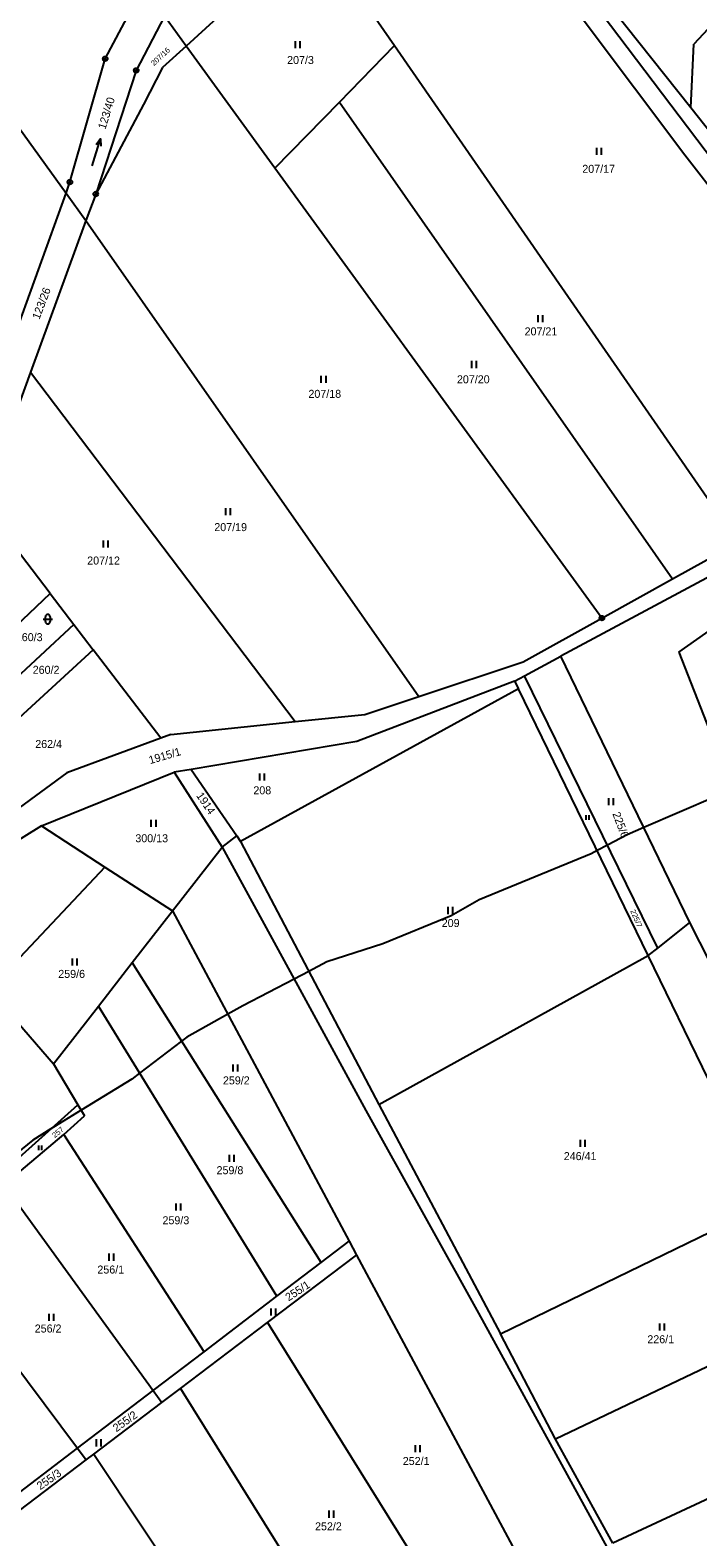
# Model space of a CAD drawing. Extents: x -445050 to -440454, y -1134563 to -1129741.
# Drawn here: x -442173.9 to -442032, y -1130856.4 to -1130536.2 of the extents above; entities that cross this region are included whole.
import ezdxf

# ---------------------------------------------------------------- set-up
doc = ezdxf.new("R2010")
doc.units = 0
for name, color, linetype in [('Vrstva 1', 7, 'Continuous'), ('Vrstva 18', 7, 'Continuous'), ('Vrstva 24', 7, 'Continuous'), ('Vrstva 25', 7, 'Continuous'), ('Vrstva 30', 7, 'Continuous'), ('Vrstva 52', 7, 'Continuous'), ('Vrstva 6', 7, 'Continuous')]:
    doc.layers.add(name, color=color, linetype=linetype)

msp = doc.modelspace()

# ---------------------------------------------------------------- linework, layer by layer
at = {"layer": 'Vrstva 1'}
for points in [[(-442074.61, -1130500.87), (-442033.46, -1130552.66)], [(-442113.61, -1130514.77), (-442140.75, -1130539.61)], [(-442204.32, -1130518.01), (-442166.25, -1130570.84)], [(-442157.92, -1130542.3), (-442150.31, -1130527.9)], [(-442025.92, -1130531.79), (-442032.87, -1130539.21)], [(-442145.34, -1130533.29), (-442151.32, -1130544.78)], [(-442033.46, -1130552.66), (-442032.87, -1130539.21)], [(-442165.42, -1130568.53), (-442157.92, -1130542.3)], [(-442140.75, -1130539.61), (-442145.75, -1130544.19)], [(-442151.32, -1130544.78), (-442159.94, -1130571.05)], [(-442145.75, -1130544.19), (-442149.79, -1130552.02)], [(-442149.79, -1130552.02), (-442159.94, -1130571.05)], [(-442033.46, -1130552.66), (-442024.8, -1130563.56)], [(-442178.01, -1130603.45), (-442166.25, -1130570.84)], [(-442166.25, -1130570.84), (-442165.42, -1130568.53)], [(-442159.94, -1130571.05), (-442162.01, -1130576.69)], [(-442162.01, -1130576.69), (-442173.81, -1130608.91)], [(-442173.81, -1130608.91), (-442180.84, -1130628.11)], [(-442173.81, -1130608.91), (-442117.57, -1130683.16)], [(-441985.15, -1130628.57), (-442061.08, -1130669.27)], [(-442169.6, -1130655.94), (-442178.41, -1130644.42)], [(-442037.35, -1130652.83), (-442023.42, -1130645.1)], [(-442052.36, -1130661.16), (-442037.35, -1130652.83)], [(-442184.38, -1130669.91), (-442169.6, -1130655.94)], [(-442169.6, -1130655.94), (-442164.59, -1130662.49)], [(-442164.59, -1130662.49), (-442178.93, -1130675.87)], [(-442164.59, -1130662.49), (-442160.45, -1130667.9)], [(-442069.08, -1130670.46), (-442052.36, -1130661.16)], [(-442160.45, -1130667.9), (-442181.59, -1130687.22)], [(-442146.1, -1130686.66), (-442160.45, -1130667.9)], [(-442091.27, -1130677.83), (-442069.08, -1130670.46)], [(-442068.8, -1130673.42), (-442061.08, -1130669.27)], [(-442070.94, -1130674.56), (-442068.8, -1130673.42)], [(-442070.11, -1130676.18), (-442129.14, -1130708.65)], [(-442070.94, -1130674.56), (-442104.44, -1130687.4)], [(-442070.94, -1130674.56), (-442070.11, -1130676.18)], [(-442102.72, -1130681.63), (-442091.27, -1130677.83)], [(-442143.96, -1130685.87), (-442117.57, -1130683.16)], [(-442117.57, -1130683.16), (-442102.72, -1130681.63)], [(-442143.96, -1130685.87), (-442146.1, -1130686.66)], [(-442146.1, -1130686.66), (-442166.1, -1130694.05)], [(-442104.44, -1130687.4), (-442139.68, -1130693.31)], [(-442166.1, -1130694.05), (-442187.5, -1130709.7)], [(-442171.44, -1130705.32), (-442143.25, -1130693.9)], [(-442139.68, -1130693.31), (-442143.25, -1130693.9)], [(-442143.25, -1130693.9), (-442133.09, -1130709.83)], [(-442139.68, -1130693.31), (-442129.98, -1130707.43)], [(-442171.44, -1130705.32), (-442196.89, -1130721.12)], [(-442133.09, -1130709.83), (-442129.98, -1130707.43)], [(-442129.98, -1130707.43), (-442129.14, -1130708.65)], [(-442143.64, -1130723.39), (-442133.09, -1130709.83)], [(-442152.18, -1130734.35), (-442143.64, -1130723.39)], [(-442159.37, -1130743.59), (-442152.18, -1130734.35)], [(-442168.94, -1130755.89), (-442159.37, -1130743.59)], [(-442168.94, -1130755.89), (-442163.73, -1130764.55)], [(-442163.73, -1130764.55), (-442162.31, -1130766.9)], [(-442166.73, -1130770.91), (-442162.31, -1130766.9)], [(-442179.41, -1130781.58), (-442166.73, -1130770.91)]]:
    msp.add_lwpolyline(points, dxfattribs=at)
at = {"layer": 'Vrstva 24'}
for centre, radius in [((-442157.92, -1130542.3), 0.5), ((-442157.92, -1130542.3), 0.1), ((-442151.32, -1130544.78), 0.5), ((-442151.32, -1130544.78), 0.1), ((-442165.42, -1130568.53), 0.5), ((-442165.42, -1130568.53), 0.1), ((-442159.94, -1130571.05), 0.5), ((-442159.94, -1130571.05), 0.1), ((-442052.36, -1130661.16), 0.5), ((-442052.36, -1130661.16), 0.1)]:
    msp.add_circle(centre, radius, dxfattribs=at)
at = {"layer": 'Vrstva 25'}
for p, q in [((-442117.47, -1130540.09), (-442117.47, -1130538.59)), ((-442116.47, -1130540.09), (-442116.47, -1130538.59)), ((-442053.44, -1130562.74), (-442053.44, -1130561.24)), ((-442052.44, -1130562.74), (-442052.44, -1130561.24)), ((-442065.93, -1130598.27), (-442065.93, -1130596.77)), ((-442064.93, -1130598.27), (-442064.93, -1130596.77)), ((-442112, -1130611.16), (-442112, -1130609.66)), ((-442111, -1130611.16), (-442111, -1130609.66)), ((-442079.99, -1130608.03), (-442079.99, -1130606.53)), ((-442078.99, -1130608.03), (-442078.99, -1130606.53)), ((-442132.3, -1130639.28), (-442132.3, -1130637.78)), ((-442131.3, -1130639.28), (-442131.3, -1130637.78)), ((-442158.29, -1130646.19), (-442158.29, -1130644.69)), ((-442157.29, -1130646.19), (-442157.29, -1130644.69)), ((-442170.62, -1130661.89), (-442170.62, -1130660.89)), ((-442169.62, -1130660.89), (-442169.62, -1130661.89)), ((-442171.12, -1130661.39), (-442169.12, -1130661.39)), ((-442125.09, -1130695.67), (-442125.09, -1130694.17)), ((-442124.09, -1130695.67), (-442124.09, -1130694.17)), ((-442050.93, -1130700.94), (-442050.93, -1130699.44)), ((-442049.93, -1130700.94), (-442049.93, -1130699.44)), ((-442148.13, -1130705.51), (-442148.13, -1130704.01)), ((-442147.13, -1130705.51), (-442147.13, -1130704.01)), ((-442055.74, -1130704), (-442055.74, -1130703)), ((-442055.08, -1130704), (-442055.08, -1130703)), ((-442085.04, -1130724.04), (-442085.04, -1130722.54)), ((-442084.04, -1130724.04), (-442084.04, -1130722.54)), ((-442164.85, -1130735), (-442164.85, -1130733.5)), ((-442163.85, -1130735), (-442163.85, -1130733.5)), ((-442130.71, -1130757.53), (-442130.71, -1130756.03)), ((-442129.71, -1130757.53), (-442129.71, -1130756.03)), ((-442056.92, -1130773.54), (-442056.92, -1130772.04)), ((-442055.92, -1130773.54), (-442055.92, -1130772.04)), ((-442172.05, -1130774.22), (-442172.05, -1130773.22)), ((-442171.39, -1130774.22), (-442171.39, -1130773.22)), ((-442131.53, -1130776.71), (-442131.53, -1130775.21)), ((-442130.53, -1130776.71), (-442130.53, -1130775.21)), ((-442142.83, -1130787.03), (-442142.83, -1130785.53)), ((-442141.83, -1130787.03), (-442141.83, -1130785.53)), ((-442157.09, -1130797.7), (-442157.09, -1130796.2)), ((-442156.09, -1130797.7), (-442156.09, -1130796.2)), ((-442122.68, -1130809.33), (-442122.68, -1130807.83)), ((-442121.68, -1130809.33), (-442121.68, -1130807.83)), ((-442169.86, -1130810.48), (-442169.86, -1130808.98)), ((-442168.86, -1130810.48), (-442168.86, -1130808.98)), ((-442040.09, -1130812.51), (-442040.09, -1130811.01)), ((-442039.09, -1130812.51), (-442039.09, -1130811.01)), ((-442159.79, -1130837.15), (-442159.79, -1130835.65)), ((-442158.79, -1130837.15), (-442158.79, -1130835.65)), ((-442092.01, -1130838.41), (-442092.01, -1130836.91)), ((-442091.01, -1130838.41), (-442091.01, -1130836.91)), ((-442110.33, -1130852.31), (-442110.33, -1130850.81)), ((-442109.33, -1130852.31), (-442109.33, -1130850.81))]:
    msp.add_line(p, q, dxfattribs=at)
for points in [[(-442160.68, -1130565.05), (-442158.92, -1130559.31), (-442159.84, -1130560.6)], [(-442158.92, -1130559.31), (-442158.88, -1130560.89)]]:
    msp.add_lwpolyline(points, dxfattribs=at)
for centre, start, end in [((-442170.12, -1130660.89), 0, 180), ((-442170.12, -1130661.89), 180, 0)]:
    msp.add_arc(centre, 0.5, start, end, dxfattribs=at)
at = {"layer": 'Vrstva 30'}
msp.add_lwpolyline([(-442092.04, -1130486.47), (-442101.53, -1130475.8), (-442103.32, -1130473.79), (-442102.14, -1130472.67), (-442100.58, -1130471.4), (-442099.08, -1130473.07), (-442089.28, -1130483.95), (-442085.46, -1130489), (-442024.93, -1130569.05), (-442022.47, -1130566.7), (-442020.69, -1130569.73), (-442024.24, -1130573.08), (-442026.63, -1130573.25), (-442034.74, -1130562.77), (-442088.23, -1130491.54), (-442092.04, -1130486.47)], dxfattribs=at)
at = {"layer": 'Vrstva 52'}
msp.add_lwpolyline([(-442028.32, -1130699.15), (-442043.44, -1130705.67), (-442047.03, -1130707.22), (-442051.19, -1130709.42), (-442053.38, -1130710.57), (-442054.68, -1130711.26), (-442078.49, -1130721.04), (-442084.44, -1130724.44), (-442098.9, -1130730.4), (-442110.81, -1130734.22), (-442114.65, -1130736.22), (-442117.79, -1130737.86), (-442128.69, -1130743.52), (-442131.9, -1130745.32), (-442140.57, -1130750.17), (-442141.69, -1130751.02), (-442150.61, -1130757.84), (-442152.26, -1130759.1), (-442163.02, -1130765.72), (-442169.47, -1130769.7), (-442173.31, -1130772.07), (-442180.96, -1130778.23)], dxfattribs=at)
at = {"layer": 'Vrstva 6'}
for points in [[(-442113.61, -1130514.77), (-442096.48, -1130539.52)], [(-442140.75, -1130539.61), (-442145.34, -1130533.29)], [(-442121.89, -1130565.54), (-442140.75, -1130539.61)], [(-442108.17, -1130551.5), (-442096.48, -1130539.52)], [(-442096.48, -1130539.52), (-442023.42, -1130645.1)], [(-442121.89, -1130565.54), (-442108.17, -1130551.5)], [(-442108.17, -1130551.5), (-442037.35, -1130652.83)], [(-442052.36, -1130661.16), (-442121.89, -1130565.54)], [(-442166.25, -1130570.84), (-442162.01, -1130576.69)], [(-442162.01, -1130576.69), (-442091.27, -1130677.83)], [(-442035.99, -1130668.42), (-441987.5, -1130634.24)], [(-442033.67, -1130725.84), (-442061.08, -1130669.27)], [(-442035.99, -1130668.42), (-442008.66, -1130738.24)], [(-442040.51, -1130731.27), (-442068.8, -1130673.42)], [(-442042.53, -1130732.87), (-442070.11, -1130676.18)], [(-442171.44, -1130705.32), (-442157.97, -1130714.08)], [(-442129.14, -1130708.65), (-442099.76, -1130764.54)], [(-442133.09, -1130709.83), (-442102.54, -1130765.81)], [(-442157.97, -1130714.08), (-442181.75, -1130739.26)], [(-442157.97, -1130714.08), (-442143.64, -1130723.39)], [(-442143.64, -1130723.39), (-442106.08, -1130793.53)], [(-442040.51, -1130731.27), (-442033.67, -1130725.84)], [(-442005.98, -1130780.3), (-442033.67, -1130725.84)], [(-442042.53, -1130732.87), (-442040.51, -1130731.27)], [(-442112.06, -1130798.09), (-442152.18, -1130734.35)], [(-442099.76, -1130764.54), (-442042.53, -1130732.87)], [(-442016.91, -1130785.54), (-442042.53, -1130732.87)], [(-442121.47, -1130805.27), (-442159.37, -1130743.59)], [(-442176.53, -1130747.01), (-442168.94, -1130755.89)], [(-442212.26, -1130808.08), (-442163.73, -1130764.55)], [(-442102.54, -1130765.81), (-442078.61, -1130808.87)], [(-442099.76, -1130764.54), (-442073.94, -1130813.22)], [(-442136.93, -1130817.06), (-442166.73, -1130770.91)], [(-442179.41, -1130781.58), (-442147.75, -1130825.31)], [(-442073.94, -1130813.22), (-442016.91, -1130785.54)], [(-442195.52, -1130795.14), (-442163.8, -1130837.56)], [(-442112.06, -1130798.09), (-442106.08, -1130793.53)], [(-442106.08, -1130793.53), (-442104.49, -1130796.49)], [(-442123.43, -1130810.84), (-442104.49, -1130796.49)], [(-442121.47, -1130805.27), (-442112.06, -1130798.09)], [(-442104.49, -1130796.49), (-442066.62, -1130867.23)], [(-442136.93, -1130817.06), (-442121.47, -1130805.27)], [(-442141.91, -1130824.84), (-442123.43, -1130810.84)], [(-442123.43, -1130810.84), (-442081.78, -1130877.77)], [(-442078.61, -1130808.87), (-442051.35, -1130858.59)], [(-442005.67, -1130808.65), (-442062.25, -1130835.62)], [(-442062.25, -1130835.62), (-442073.94, -1130813.22)], [(-442147.75, -1130825.31), (-442136.93, -1130817.06)], [(-442163.8, -1130837.56), (-442147.75, -1130825.31)], [(-442147.75, -1130825.31), (-442145.9, -1130827.86)], [(-442145.9, -1130827.86), (-442141.91, -1130824.84)], [(-442141.91, -1130824.84), (-442101, -1130890.56)], [(-442160.35, -1130838.81), (-442145.9, -1130827.86)], [(-441994.4, -1130831.81), (-442050.06, -1130857.73)], [(-442050.06, -1130857.73), (-442062.25, -1130835.62)], [(-442179.77, -1130849.74), (-442163.8, -1130837.56)], [(-442177.92, -1130852.12), (-442161.96, -1130840.03)], [(-442163.8, -1130837.56), (-442161.96, -1130840.03)], [(-442161.96, -1130840.03), (-442160.35, -1130838.81)], [(-442160.35, -1130838.81), (-442118.25, -1130902.04)]]:
    msp.add_lwpolyline(points, dxfattribs=at)

# ---------------------------------------------------------------- texts
at = {"layer": 'Vrstva 18'}
for s, height, rotation, p in [('207/16', 1.14, 42.9465, (-442147.56, -1130543.9)), ('123/40', 1.7, 72.7587, (-442157.89, -1130557.44)), ('123/26', 1.7, 69.2379, (-442171.92, -1130597.83)), ('1915/1', 1.7, 16.3521, (-442148.38, -1130692.2)), ('1914', 1.7, 304.1757, (-442138.66, -1130698.88)), ('225/6', 1.7, 290.754, (-442050.17, -1130702.74)), ('225/7', 1.14, 293.1476, (-442046.37, -1130723.38)), ('257', 1.14, 39.2894, (-442168.63, -1130771.68)), ('255/1', 1.7, 33.2478, (-442118.96, -1130806.38)), ('255/2', 1.7, 35.6045, (-442155.54, -1130834.17)), ('255/3', 1.7, 34.8133, (-442171.72, -1130846.47))]:
    msp.add_text(s, height=height, rotation=rotation, dxfattribs=at).set_placement(p)
for s, p in [('207/3', (-442119.27, -1130543.43)), ('207/17', (-442056.54, -1130566.55)), ('207/21', (-442068.8, -1130601.09)), ('207/20', (-442083.18, -1130611.27)), ('207/18', (-442114.74, -1130614.36)), ('207/19', (-442134.74, -1130642.68)), ('207/12', (-442161.75, -1130649.78)), ('260/3', (-442176.92, -1130666.06)), ('260/2', (-442173.33, -1130673)), ('262/4', (-442172.79, -1130688.76)), ('208', (-442126.44, -1130698.6)), ('300/13', (-442151.52, -1130708.79)), ('209', (-442086.41, -1130726.8)), ('259/6', (-442167.9, -1130737.61)), ('259/2', (-442132.91, -1130760.24)), ('246/41', (-442060.48, -1130776.33)), ('259/8', (-442134.26, -1130779.32)), ('259/3', (-442145.75, -1130789.96)), ('256/1', (-442159.59, -1130800.43)), ('256/2', (-442172.9, -1130812.96)), ('226/1', (-442042.72, -1130815.24)), ('252/1', (-442094.69, -1130841.11)), ('252/2', (-442113.33, -1130854.99))]:
    msp.add_text(s, height=1.7, dxfattribs=at).set_placement(p)

doc.saveas('drawing.dxf')
